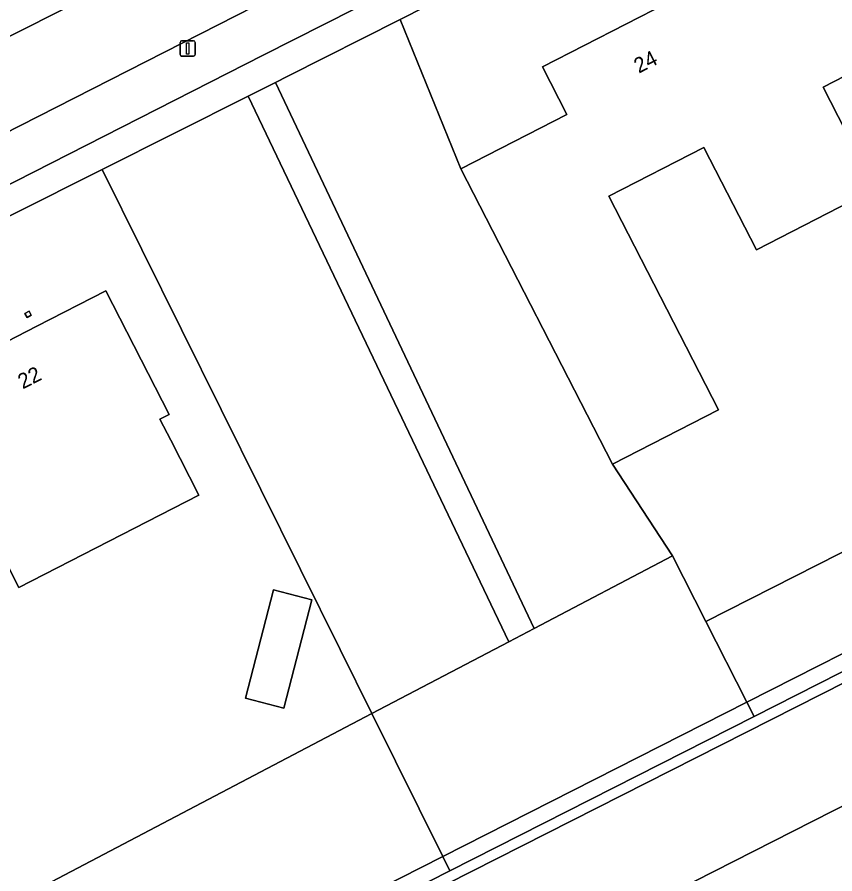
# Model space of a CAD drawing. Extents: x 162722 to 165104, y 384719 to 386284.
# Drawn here: x 163852.8 to 163906.4, y 384870.3 to 384926.5 of the extents above; entities that cross this region are included whole.
import ezdxf

# ---------------------------------------------------------------- set-up
doc = ezdxf.new("R2010")
doc.units = 0
for name, color, linetype in [('IMGEO_Berm_groen', 7, 'Continuous'), ('IMGEO_Erf', 7, 'Continuous'), ('IMGEO_Groenvoorziening', 7, 'Continuous'), ('IMGEO_Hek', 7, 'Continuous'), ('IMGEO_Lichtmast', 7, 'Continuous'), ('IMGEO_Loofbos', 7, 'Continuous'), ('IMGEO_Pand', 7, 'Continuous'), ('IMGEO_Pand_nummerreeks', 7, 'Continuous'), ('IMGEO_Parkeervlak_open', 7, 'Continuous'), ('IMGEO_Rijbaan_lokaal_open', 7, 'Continuous'), ('IMGEO_Voetpad_open', 7, 'Continuous')]:
    doc.layers.add(name, color=color, linetype=linetype)

msp = doc.modelspace()

# ---------------------------------------------------------------- linework, layer by layer
at = {"layer": 'IMGEO_Berm_groen'}
msp.add_lwpolyline([(164183.266, 385000), (164182.287, 385003.976), (164161.635, 384993.222), (164156.397, 384989.2), (164154.232, 384980.18), (163995.614, 384900.161), (163985.449, 384906.254), (163959.707, 384893.04), (163931.557, 384878.59), (163923.156, 384882.979), (163812.864, 384826.88)], dxfattribs=at)
at = {"layer": 'IMGEO_Erf'}
for points in [[(164162.179, 385013.171), (164145.217, 385006.018), (164139.932, 385003.079), (164135.488, 385001.967), (164135.303, 385000), (164134.643, 384992.974), (164080.212, 384964.716), (164050.974, 384949.76), (164021.235, 384935.114), (164000, 384925.382), (163995.382, 384923.265), (163988.039, 384927.89), (163958.544, 384912.864), (163932.377, 384900.522), (163925.711, 384900.92), (163897.985, 384886.845), (163900.677, 384881.543), (163922.602, 384892.673)], [(163908.032, 384941.753), (163901.088, 384938.216), (163896.314, 384935.724), (163877.898, 384926.387), (163881.885, 384916.57), (163888.859, 384920.152), (163887.26, 384923.265), (163895.458, 384927.475), (163898.374, 384928.972), (163897.95, 384929.798), (163904.488, 384933.156), (163906.772, 384928.708)], [(163909.293, 384923.799), (163905.67, 384921.938), (163909.102, 384915.257), (163901.302, 384911.25), (163897.847, 384917.978), (163891.618, 384914.779), (163898.818, 384900.759), (163891.844, 384897.178), (163895.797, 384891.153), (163897.985, 384886.845), (163925.711, 384900.92)], [(163778.51, 384877.58), (163776.526, 384877.488), (163775.31, 384877.306), (163774.677, 384876.823), (163770.692, 384867.742), (163771.093, 384866.945), (163784.89, 384839.576), (163787.19, 384840.813), (163787.523, 384840.14), (163789.755, 384835.805), (163804.848, 384844.548), (163822.396, 384853.228), (163841.154, 384861.667), (163840.837, 384862.308), (163876.056, 384880.802), (163873.969, 384885.011), (163858.338, 384916.535)], [(163858.338, 384916.535), (163846.504, 384910.599), (163842.648, 384908.55), (163838.68, 384906.565), (163834.445, 384904.343), (163819.7, 384896.812), (163813.874, 384893.931), (163792.353, 384882.998), (163787.087, 384880.388), (163784.062, 384878.889), (163784.106, 384878.785)]]:
    msp.add_lwpolyline(points, dxfattribs=at)
for points in [[(163847.941, 384898.741), (163845.664, 384903.192), (163850.904, 384905.872), (163851.407, 384904.888), (163854.053, 384906.242), (163858.587, 384908.561), (163862.737, 384900.448), (163862.135, 384900.14), (163862.842, 384898.758), (163864.695, 384895.135), (163852.878, 384889.09), (163850.33, 384894.071)], [(163853.273, 384907.084), (163853.549, 384907.225), (163853.686, 384906.958), (163853.41, 384906.817)], [(163867.751, 384881.82), (163869.597, 384888.926), (163872.113, 384888.272), (163870.268, 384881.166)], [(163880.713, 384871.408), (163876.056, 384880.802), (163840.837, 384862.308), (163841.154, 384861.667), (163822.396, 384853.228), (163804.848, 384844.548), (163789.755, 384835.805), (163787.572, 384834.681), (163789.435, 384831.038), (163800.899, 384830.469), (163800.78, 384830.83)]]:
    msp.add_lwpolyline(points, close=True, dxfattribs=at)
at = {"layer": 'IMGEO_Groenvoorziening'}
for points in [[(163922.602, 384892.673), (163900.677, 384881.543), (163901.149, 384880.615), (163923.64, 384892.043), (163932.762, 384887.378), (163955.992, 384899.174), (163986.31, 384914.568), (163996.449, 384909.621), (164146.018, 384985.926), (164146.466, 384995.041), (164171.943, 385008.296), (164167.967, 385041.174), (164167.225, 385041.939), (164166.755, 385040.709), (164169.618, 385018.022), (164170.422, 385009.794)], [(163804.052, 384830.637), (163923.546, 384891.188), (163932.646, 384886.865), (163985.84, 384913.515), (163996.464, 384908.761), (164000, 384910.576), (164144.892, 384984.957), (164146.018, 384985.926), (163996.449, 384909.621), (163986.31, 384914.568), (163955.992, 384899.174), (163932.762, 384887.378), (163923.64, 384892.043), (163901.149, 384880.615), (163881.179, 384870.469), (163802.316, 384830.399), (163800.899, 384830.469), (163801.515, 384828.604), (163806.936, 384817.633)], [(164144.892, 384984.957), (164000, 384910.576), (163996.464, 384908.761), (163985.84, 384913.515), (163932.646, 384886.865), (163923.546, 384891.188), (163804.052, 384830.637)], [(163812.864, 384826.88), (163923.156, 384882.979), (163931.557, 384878.59), (163959.707, 384893.04), (163985.449, 384906.254), (163995.614, 384900.161), (164154.232, 384980.18)]]:
    msp.add_lwpolyline(points, dxfattribs=at)
for points in [[(163868.912, 384924.044), (163876.924, 384928.111), (163895.383, 384937.48), (163894.005, 384940.23), (163884.811, 384935.58), (163875.45, 384930.841), (163868.32, 384927.232), (163848.226, 384917.022), (163844.277, 384915.026), (163845.685, 384912.215)], [(163886.71, 384886.395), (163869.718, 384922.244), (163867.928, 384921.346), (163885.04, 384885.52)], [(163881.179, 384870.469), (163901.149, 384880.615), (163900.677, 384881.543), (163880.713, 384871.408)], [(163800.899, 384830.469), (163802.316, 384830.399), (163881.179, 384870.469), (163880.713, 384871.408), (163800.78, 384830.83)]]:
    msp.add_lwpolyline(points, close=True, dxfattribs=at)
at = {"layer": 'IMGEO_Hek'}
for points in [[(163901.149, 384880.615), (163923.64, 384892.043), (163932.762, 384887.378), (163955.992, 384899.174)], [(163959.707, 384893.04), (163931.557, 384878.59), (163923.156, 384882.979), (163812.864, 384826.88), (163815.437, 384820.076), (163815.184, 384817.086), (163814.501, 384814.338), (163812.895, 384811.778), (163810.688, 384809.881), (163807.775, 384808.947), (163804.957, 384808.683), (163802.157, 384809.847), (163799.68, 384811.721), (163798.176, 384813.594), (163789.435, 384831.038)], [(163881.179, 384870.469), (163901.149, 384880.615)], [(163800.899, 384830.469), (163802.316, 384830.399), (163881.179, 384870.469)]]:
    msp.add_lwpolyline(points, dxfattribs=at)
at = {"layer": 'IMGEO_Lichtmast'}
for p, q in [((163863.458, 384924.084), (163863.458, 384924.884)), ((163863.458, 384924.884), (163863.458, 384924.084)), ((163863.558, 384924.984), (163864.348, 384924.984)), ((163864.348, 384924.984), (163863.558, 384924.984)), ((163864.448, 384924.884), (163864.448, 384924.084)), ((163864.448, 384924.084), (163864.448, 384924.884)), ((163864.348, 384923.984), (163863.558, 384923.984)), ((163863.558, 384923.984), (163864.348, 384923.984))]:
    msp.add_line(p, q, dxfattribs=at)
msp.add_lwpolyline([(163863.878, 384924.859), (163864.028, 384924.859), (163864.028, 384924.109), (163863.878, 384924.109), (163863.878, 384924.859)], dxfattribs=at)
for centre, start, end in [((163863.558, 384924.884), 90, 180), ((163863.558, 384924.884), 90, 180), ((163864.348, 384924.884), 0, 90), ((163864.348, 384924.884), 360, 90), ((163863.558, 384924.084), 180, 270), ((163863.558, 384924.084), 180, 270), ((163864.348, 384924.084), 270, 0), ((163864.348, 384924.084), 270, 0)]:
    msp.add_arc(centre, 0.1, start, end, dxfattribs=at)
at = {"layer": 'IMGEO_Loofbos'}
for points in [[(163895.797, 384891.153), (163891.844, 384897.178), (163881.885, 384916.57), (163877.898, 384926.387), (163870.537, 384922.655), (163869.718, 384922.244), (163886.71, 384886.395)], [(163885.04, 384885.52), (163867.928, 384921.346), (163858.338, 384916.535), (163873.969, 384885.011), (163876.056, 384880.802)], [(163897.985, 384886.845), (163895.797, 384891.153), (163886.71, 384886.395), (163885.04, 384885.52), (163876.056, 384880.802), (163880.713, 384871.408), (163900.677, 384881.543)]]:
    msp.add_lwpolyline(points, close=True, dxfattribs=at)
at = {"layer": 'IMGEO_Pand'}
for points in [[(163891.844, 384897.178), (163898.818, 384900.759), (163891.618, 384914.779), (163897.847, 384917.978), (163901.302, 384911.25), (163909.102, 384915.257), (163905.67, 384921.938), (163909.293, 384923.799), (163906.772, 384928.708), (163904.488, 384933.156), (163897.95, 384929.798), (163898.374, 384928.972), (163895.458, 384927.475), (163887.26, 384923.265), (163888.859, 384920.152), (163881.885, 384916.57)], [(163850.33, 384894.071), (163852.878, 384889.09), (163864.695, 384895.135), (163862.842, 384898.758), (163862.135, 384900.14), (163862.737, 384900.448), (163858.587, 384908.561), (163854.053, 384906.242), (163851.407, 384904.888), (163850.904, 384905.872), (163845.664, 384903.192), (163847.941, 384898.741)], [(163853.549, 384907.225), (163853.273, 384907.084), (163853.41, 384906.817), (163853.686, 384906.958)], [(163867.751, 384881.82), (163870.268, 384881.166), (163872.113, 384888.272), (163869.597, 384888.926)]]:
    msp.add_lwpolyline(points, close=True, dxfattribs=at)
at = {"layer": 'IMGEO_Parkeervlak_open'}
msp.add_lwpolyline([(163858.06, 384928.229), (163857.177, 384929.962), (163856.826, 384929.784), (163854.555, 384928.634), (163850.884, 384926.775), (163850.721, 384926.692), (163850.092, 384926.374), (163844.43, 384923.507), (163834.666, 384918.562), (163835.53, 384916.828), (163847.803, 384923.025)], close=True, dxfattribs=at)
at = {"layer": 'IMGEO_Rijbaan_lokaal_open'}
for points in [[(163905.177, 384945.85), (163902.719, 384950.896), (163902.168, 384950.54), (163900.427, 384949.633), (163882.365, 384940.529), (163873.077, 384935.831), (163865.823, 384932.161), (163860.722, 384929.573), (163858.06, 384928.229), (163847.803, 384923.025), (163835.53, 384916.828), (163830.317, 384914.202), (163827.86, 384912.942), (163826.397, 384912.222), (163820.324, 384909.131), (163816.539, 384907.204), (163808.313, 384902.998), (163803.402, 384900.516), (163795.08, 384896.282), (163779.841, 384888.62)], [(163848.226, 384917.022), (163868.32, 384927.232), (163875.45, 384930.841), (163884.811, 384935.58), (163894.005, 384940.23), (163898.835, 384942.654), (163899.34, 384942.899), (163899.547, 384943.004), (163902.867, 384944.677)]]:
    msp.add_lwpolyline(points, dxfattribs=at)
at = {"layer": 'IMGEO_Voetpad_open'}
msp.add_lwpolyline([(163868.912, 384924.044), (163845.685, 384912.215), (163846.504, 384910.599), (163858.338, 384916.535), (163867.928, 384921.346), (163869.718, 384922.244), (163870.537, 384922.655), (163877.898, 384926.387), (163896.314, 384935.724), (163895.383, 384937.48), (163876.924, 384928.111)], close=True, dxfattribs=at)

# ---------------------------------------------------------------- texts
at = {"layer": 'IMGEO_Pand_nummerreeks'}
for s, rotation, p in [('24', 27.1803, (163893.58, 384922.824)), ('22', 27.0925, (163853.133, 384902.087))]:
    msp.add_text(s, height=1, rotation=rotation, dxfattribs=at).set_placement(p)

doc.saveas('drawing.dxf')
